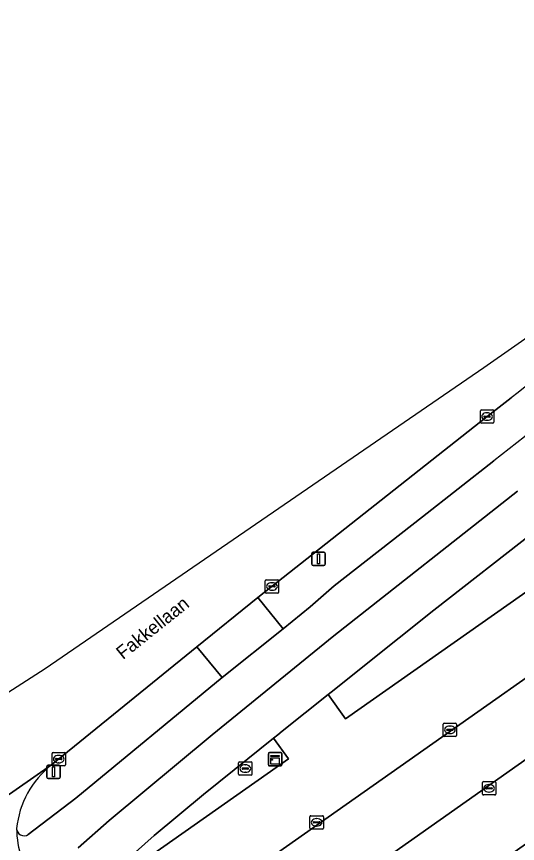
# Model space of a CAD drawing. Extents: x 159352 to 160617, y 385888 to 387323.
# Drawn here: x 159976.3 to 160013.7, y 387241.9 to 387303.7 of the extents above; entities that cross this region are included whole.
import ezdxf

# ---------------------------------------------------------------- set-up
doc = ezdxf.new("R2010")
doc.units = 0
for name, color, linetype in [('IMGEO_Berm_groen', 7, 'Continuous'), ('IMGEO_Fietspad_gesloten', 7, 'Continuous'), ('IMGEO_Groenvoorziening', 7, 'Continuous'), ('IMGEO_Haag', 7, 'Continuous'), ('IMGEO_Kast', 7, 'Continuous'), ('IMGEO_Kolk', 7, 'Continuous'), ('IMGEO_Lichtmast', 7, 'Continuous'), ('IMGEO_Openbare_ruimte_label', 7, 'Continuous'), ('IMGEO_Parkeervlak_open', 7, 'Continuous'), ('IMGEO_Rijbaan_lokaal_gesloten', 7, 'Continuous'), ('IMGEO_Rijbaan_lokaal_open', 7, 'Continuous'), ('IMGEO_Rioolput', 7, 'Continuous'), ('IMGEO_Verkeersbordpaal', 7, 'Continuous'), ('IMGEO_Voetpad_open', 7, 'Continuous')]:
    doc.layers.add(name, color=color, linetype=linetype)

msp = doc.modelspace()

# ---------------------------------------------------------------- linework, layer by layer
at = {"layer": 'IMGEO_Berm_groen'}
for points in [[(160013.214, 387275.199), (160012.319, 387274.5), (160011.426, 387273.799), (159994.292, 387260.262), (159996.193, 387257.938), (159998.204, 387259.567), (160000, 387261.135), (160006.605, 387266.313), (160011.921, 387270.48)], [(159991.629, 387254.287), (159989.733, 387256.575), (159978.876, 387247.75)], [(159977.13, 387242.552), (159980.685, 387245.264), (159991.629, 387254.287)]]:
    msp.add_lwpolyline(points, dxfattribs=at)
for centre, radius, start, end in [((160288.633, 386920.811), 448.828, 125.12007, 127.85321), ((160265.05, 386951.981), 406.836, 125.1719, 128.47606), ((159983.143, 387242.325), 6.903, 128.18769, 174.46833), ((159976.819, 387243.002), 0.547, 181.2451, 304.6131)]:
    msp.add_arc(centre, radius, start, end, dxfattribs=at)
at = {"layer": 'IMGEO_Fietspad_gesloten'}
for points in [[(160011.921, 387270.48), (160006.605, 387266.313), (160000, 387261.135), (159998.204, 387259.567), (159996.193, 387257.938), (159991.629, 387254.287), (159980.685, 387245.264), (159977.13, 387242.552)], [(159999.974, 387257.397), (160013.695, 387268.217)], [(159980.873, 387241.542), (159983.187, 387243.6), (159990.883, 387250), (159999.974, 387257.397)]]:
    msp.add_lwpolyline(points, dxfattribs=at)
for centre, radius, start, end in [((160265.05, 386951.981), 406.836, 125.1719, 128.47606), ((159976.819, 387243.002), 0.547, 181.2451, 304.6131), ((159982.983, 387243.002), 6.71, 180.0986, 218.50354)]:
    msp.add_arc(centre, radius, start, end, dxfattribs=at)
at = {"layer": 'IMGEO_Groenvoorziening'}
for points in [[(160015.041, 387265.264), (160007.453, 387259.335), (160002.258, 387255.184), (160000, 387253.378), (159999.539, 387253.009), (160000.853, 387251.186), (160033.327, 387274.036), (160036.255, 387270.035), (160037.153, 387270.66), (160037.313, 387270.445), (160040.275, 387266.465), (160040.443, 387266.24), (160039.454, 387265.496), (160042.249, 387261.546), (159995.3, 387228.406)], [(159986.355, 387240.994), (159996.581, 387248.2), (159995.458, 387249.741), (159992.52, 387247.375), (159990.243, 387245.542), (159986.547, 387242.47), (159984.244, 387240.413)]]:
    msp.add_lwpolyline(points, dxfattribs=at)
at = {"layer": 'IMGEO_Haag'}
for points in [[(160015.041, 387265.264), (160007.453, 387259.335), (160002.258, 387255.184), (160000, 387253.378), (159999.539, 387253.009), (160000.853, 387251.186), (160033.327, 387274.036), (160036.255, 387270.035), (160037.153, 387270.66), (160037.313, 387270.445), (160040.275, 387266.465), (160040.443, 387266.24), (160039.454, 387265.496), (160042.249, 387261.546), (159995.3, 387228.406)], [(159986.355, 387240.994), (159996.581, 387248.2), (159995.458, 387249.741), (159992.52, 387247.375), (159990.243, 387245.542), (159986.547, 387242.47), (159984.244, 387240.413)]]:
    msp.add_lwpolyline(points, dxfattribs=at)
at = {"layer": 'IMGEO_Kast'}
for p, q in [((159995.082, 387247.749), (159995.082, 387248.59)), ((159995.082, 387248.59), (159995.082, 387247.749)), ((159995.157, 387248.674), (159995.998, 387248.674)), ((159995.998, 387248.674), (159995.157, 387248.674)), ((159996.082, 387248.599), (159996.082, 387247.758)), ((159996.082, 387247.758), (159996.082, 387248.599)), ((159996.007, 387247.674), (159995.166, 387247.674)), ((159995.166, 387247.674), (159996.007, 387247.674))]:
    msp.add_line(p, q, dxfattribs=at)
for points in [[(159995.277, 387248.464), (159995.877, 387248.464), (159995.877, 387248.379), (159995.277, 387248.379), (159995.277, 387248.464)], [(159995.277, 387248.289), (159995.877, 387248.289), (159995.877, 387247.8), (159995.277, 387247.8), (159995.277, 387248.289)]]:
    msp.add_lwpolyline(points, dxfattribs=at)
msp.add_circle((159995.361, 387248.138), 0.0377, dxfattribs=at)
for centre, start, end in [((159995.16, 387248.596), 92.4484, 184.28452), ((159995.16, 387248.596), 92.4484, 184.28452), ((159996.004, 387248.596), 2.4484, 94.28452), ((159996.004, 387248.596), 2.4484, 94.28452), ((159995.16, 387247.752), 182.4484, 274.28452), ((159995.16, 387247.752), 182.4484, 274.28452), ((159996.004, 387247.752), 272.4484, 4.28452), ((159996.004, 387247.752), 272.4484, 4.28452)]:
    msp.add_arc(centre, 0.0779, start, end, dxfattribs=at)
at = {"layer": 'IMGEO_Kolk'}
for p, q in [((160010.925, 387273.373), (160010.925, 387274.225)), ((160011, 387274.299), (160011.852, 387274.299)), ((160011.413, 387274.079), (160011.438, 387274.079)), ((160011.926, 387274.225), (160011.926, 387273.373)), ((160011.852, 387273.299), (160011, 387273.299)), ((160011.184, 387273.793), (160011.184, 387273.805)), ((160011.622, 387273.756), (160011.224, 387273.756)), ((160011.227, 387273.842), (160011.625, 387273.842)), ((160011.436, 387273.519), (160011.411, 387273.519)), ((160011.668, 387273.805), (160011.668, 387273.793)), ((159994.851, 387260.673), (159994.851, 387261.525)), ((159994.926, 387261.599), (159995.778, 387261.599)), ((159995.852, 387261.525), (159995.852, 387260.673)), ((159995.11, 387261.093), (159995.11, 387261.105)), ((159995.548, 387261.056), (159995.15, 387261.056)), ((159995.153, 387261.142), (159995.551, 387261.142)), ((159995.339, 387261.379), (159995.364, 387261.379)), ((159995.594, 387261.105), (159995.594, 387261.093)), ((159995.778, 387260.599), (159994.926, 387260.599)), ((159995.362, 387260.819), (159995.337, 387260.819)), ((160008.146, 387249.951), (160008.146, 387250.803)), ((160008.221, 387250.877), (160009.073, 387250.877)), ((160008.405, 387250.371), (160008.405, 387250.383)), ((160008.448, 387250.42), (160008.846, 387250.42)), ((160008.634, 387250.657), (160008.659, 387250.657)), ((160008.889, 387250.383), (160008.889, 387250.371)), ((160009.147, 387250.803), (160009.147, 387249.951)), ((160009.073, 387249.877), (160008.221, 387249.877)), ((160008.843, 387250.334), (160008.445, 387250.334)), ((160008.657, 387250.097), (160008.632, 387250.097)), ((159978.915, 387247.763), (159978.915, 387248.615)), ((159978.99, 387248.689), (159979.842, 387248.689)), ((159979.916, 387248.615), (159979.916, 387247.763)), ((159979.174, 387248.183), (159979.174, 387248.195)), ((159979.612, 387248.146), (159979.214, 387248.146)), ((159979.217, 387248.232), (159979.615, 387248.232)), ((159979.426, 387247.909), (159979.401, 387247.909)), ((159979.403, 387248.469), (159979.428, 387248.469)), ((159979.658, 387248.195), (159979.658, 387248.183)), ((159979.842, 387247.689), (159978.99, 387247.689)), ((160011.073, 387245.577), (160011.073, 387246.429)), ((160011.148, 387246.503), (160012, 387246.503)), ((160011.375, 387246.046), (160011.773, 387246.046)), ((160011.561, 387246.283), (160011.586, 387246.283)), ((160012.074, 387246.429), (160012.074, 387245.577)), ((160012, 387245.503), (160011.148, 387245.503)), ((160011.332, 387245.997), (160011.332, 387246.009)), ((160011.77, 387245.96), (160011.372, 387245.96)), ((160011.584, 387245.723), (160011.559, 387245.723)), ((160011.816, 387246.009), (160011.816, 387245.997)), ((159998.191, 387243.03), (159998.191, 387243.882)), ((159998.266, 387243.956), (159999.118, 387243.956)), ((159998.679, 387243.736), (159998.704, 387243.736)), ((159999.192, 387243.882), (159999.192, 387243.03)), ((159999.118, 387242.956), (159998.266, 387242.956)), ((159998.45, 387243.45), (159998.45, 387243.462)), ((159998.888, 387243.413), (159998.49, 387243.413)), ((159998.493, 387243.499), (159998.891, 387243.499)), ((159998.702, 387243.176), (159998.677, 387243.176)), ((159998.934, 387243.462), (159998.934, 387243.45))]:
    msp.add_line(p, q, dxfattribs=at)
for points in [[(160010.925, 387273.373), (160010.925, 387274.225)], [(160011, 387274.299), (160011.852, 387274.299)], [(160011.926, 387274.225), (160011.926, 387273.373)], [(160011.852, 387273.299), (160011, 387273.299)], [(159994.851, 387260.673), (159994.851, 387261.525)], [(159994.926, 387261.599), (159995.778, 387261.599)], [(159995.852, 387261.525), (159995.852, 387260.673)], [(159995.778, 387260.599), (159994.926, 387260.599)], [(160008.146, 387249.951), (160008.146, 387250.803)], [(160008.221, 387250.877), (160009.073, 387250.877)], [(160009.147, 387250.803), (160009.147, 387249.951)], [(160009.073, 387249.877), (160008.221, 387249.877)], [(159978.915, 387247.763), (159978.915, 387248.615)], [(159978.99, 387248.689), (159979.842, 387248.689)], [(159979.916, 387248.615), (159979.916, 387247.763)], [(159979.842, 387247.689), (159978.99, 387247.689)], [(160011.073, 387245.577), (160011.073, 387246.429)], [(160011.148, 387246.503), (160012, 387246.503)], [(160012.074, 387246.429), (160012.074, 387245.577)], [(160012, 387245.503), (160011.148, 387245.503)], [(159998.191, 387243.03), (159998.191, 387243.882)], [(159998.266, 387243.956), (159999.118, 387243.956)], [(159999.192, 387243.882), (159999.192, 387243.03)], [(159999.118, 387242.956), (159998.266, 387242.956)]]:
    msp.add_lwpolyline(points, dxfattribs=at)
for centre, radius, start, end in [((160011.002, 387274.223), 0.0765, 91.55205, 178.44795), ((160011.002, 387274.223), 0.0765, 91.55205, 178.44795), ((160011.85, 387274.223), 0.0765, 1.55205, 88.44795), ((160011.85, 387274.223), 0.0765, 1.55205, 88.44795), ((160011.002, 387273.375), 0.0765, 181.55205, 268.44795), ((160011.002, 387273.375), 0.0765, 181.55205, 268.44795), ((160011.224, 387273.802), 0.0403, 85.87752, 175.75265), ((160011.221, 387273.792), 0.0366, 178.93798, 274.71019), ((160011.625, 387273.799), 0.043, 264.86636, 352.45326), ((160011.629, 387273.804), 0.0386, 1.73085, 96.63898), ((160011.85, 387273.375), 0.0765, 271.55205, 358.44795), ((160011.85, 387273.375), 0.0765, 271.55205, 358.44795), ((159994.928, 387261.523), 0.0765, 91.55205, 178.44795), ((159994.928, 387261.523), 0.0765, 91.55205, 178.44795), ((159995.776, 387261.523), 0.0765, 1.55205, 88.44795), ((159995.776, 387261.523), 0.0765, 1.55205, 88.44795), ((159995.15, 387261.102), 0.0403, 85.87752, 175.75265), ((159995.147, 387261.092), 0.0366, 178.93798, 274.71019), ((159995.551, 387261.099), 0.043, 264.86636, 352.45326), ((159995.555, 387261.104), 0.0386, 1.73085, 96.63898), ((159994.928, 387260.675), 0.0765, 181.55205, 268.44795), ((159994.928, 387260.675), 0.0765, 181.55205, 268.44795), ((159995.776, 387260.675), 0.0765, 271.55205, 358.44795), ((159995.776, 387260.675), 0.0765, 271.55205, 358.44795), ((160008.223, 387250.801), 0.0765, 91.55205, 178.44795), ((160008.223, 387250.801), 0.0765, 91.55205, 178.44795), ((160008.445, 387250.38), 0.0403, 85.87752, 175.75265), ((160008.442, 387250.37), 0.0366, 178.93798, 274.71019), ((160008.846, 387250.377), 0.043, 264.86636, 352.45326), ((160008.85, 387250.382), 0.0386, 1.73085, 96.63898), ((160009.071, 387250.801), 0.0765, 1.55205, 88.44795), ((160009.071, 387250.801), 0.0765, 1.55205, 88.44795), ((160008.223, 387249.953), 0.0765, 181.55205, 268.44795), ((160008.223, 387249.953), 0.0765, 181.55205, 268.44795), ((160009.071, 387249.953), 0.0765, 271.55205, 358.44795), ((160009.071, 387249.953), 0.0765, 271.55205, 358.44795), ((159978.992, 387248.613), 0.0765, 91.55205, 178.44795), ((159978.992, 387248.613), 0.0765, 91.55205, 178.44795), ((159979.84, 387248.613), 0.0765, 1.55205, 88.44795), ((159979.84, 387248.613), 0.0765, 1.55205, 88.44795), ((159979.214, 387248.192), 0.0403, 85.87752, 175.75265), ((159979.211, 387248.182), 0.0366, 178.93798, 274.71019), ((159979.615, 387248.189), 0.043, 264.86636, 352.45326), ((159979.619, 387248.194), 0.0386, 1.73085, 96.63898), ((159978.992, 387247.765), 0.0765, 181.55205, 268.44795), ((159978.992, 387247.765), 0.0765, 181.55205, 268.44795), ((159979.84, 387247.765), 0.0765, 271.55205, 358.44795), ((159979.84, 387247.765), 0.0765, 271.55205, 358.44795), ((160011.15, 387246.427), 0.0765, 91.55205, 178.44795), ((160011.15, 387246.427), 0.0765, 91.55205, 178.44795), ((160011.372, 387246.006), 0.0403, 85.87752, 175.75265), ((160011.777, 387246.008), 0.0386, 1.73085, 96.63898), ((160011.998, 387246.427), 0.0765, 1.55205, 88.44795), ((160011.998, 387246.427), 0.0765, 1.55205, 88.44795), ((160011.15, 387245.579), 0.0765, 181.55205, 268.44795), ((160011.15, 387245.579), 0.0765, 181.55205, 268.44795), ((160011.369, 387245.996), 0.0366, 178.93798, 274.71019), ((160011.773, 387246.003), 0.043, 264.86636, 352.45326), ((160011.998, 387245.579), 0.0765, 271.55205, 358.44795), ((160011.998, 387245.579), 0.0765, 271.55205, 358.44795), ((159998.268, 387243.88), 0.0765, 91.55205, 178.44795), ((159998.268, 387243.88), 0.0765, 91.55205, 178.44795), ((159999.116, 387243.88), 0.0765, 1.55205, 88.44795), ((159999.116, 387243.88), 0.0765, 1.55205, 88.44795), ((159998.268, 387243.032), 0.0765, 181.55205, 268.44795), ((159998.268, 387243.032), 0.0765, 181.55205, 268.44795), ((159998.49, 387243.459), 0.0403, 85.87752, 175.75265), ((159998.487, 387243.449), 0.0366, 178.93798, 274.71019), ((159998.891, 387243.456), 0.043, 264.86636, 352.45326), ((159998.895, 387243.461), 0.0386, 1.73085, 96.63898), ((159999.116, 387243.032), 0.0765, 271.55205, 358.44795), ((159999.116, 387243.032), 0.0765, 271.55205, 358.44795)]:
    msp.add_arc(centre, radius, start, end, dxfattribs=at)
for centre, major_axis, ratio, start_param, end_param in [((160011.412, 387273.799), (-0.387, 0.002), 0.722429, 4.712389, 7.853982), ((160011.437, 387273.799), (-0.39, 0.002), 0.717154, 1.570796, 4.712389), ((159995.338, 387261.099), (-0.387, 0.002), 0.722429, 4.712389, 7.853982), ((159995.363, 387261.099), (-0.39, 0.002), 0.717154, 1.570796, 4.712389), ((160008.633, 387250.377), (-0.387, 0.002), 0.722429, 4.712389, 7.853982), ((160008.658, 387250.377), (-0.39, 0.002), 0.717154, 1.570796, 4.712389), ((159979.402, 387248.189), (-0.387, 0.002), 0.722429, 4.712389, 7.853982), ((159979.427, 387248.189), (-0.39, 0.002), 0.717154, 1.570796, 4.712389), ((160011.56, 387246.003), (-0.387, 0.002), 0.722429, 4.712389, 7.853982), ((160011.585, 387246.003), (-0.39, 0.002), 0.717154, 1.570796, 4.712389), ((159998.678, 387243.456), (-0.387, 0.002), 0.722429, 4.712389, 7.853982), ((159998.703, 387243.456), (-0.39, 0.002), 0.717154, 1.570796, 4.712389)]:
    msp.add_ellipse(centre, major_axis=major_axis, ratio=ratio, start_param=start_param, end_param=end_param, dxfattribs=at)
at = {"layer": 'IMGEO_Lichtmast'}
for p, q in [((159998.336, 387262.756), (159998.336, 387263.556)), ((159998.336, 387263.556), (159998.336, 387262.756)), ((159998.436, 387263.656), (159999.226, 387263.656)), ((159999.226, 387263.656), (159998.436, 387263.656)), ((159999.326, 387263.556), (159999.326, 387262.756)), ((159999.326, 387262.756), (159999.326, 387263.556)), ((159999.226, 387262.656), (159998.436, 387262.656)), ((159998.436, 387262.656), (159999.226, 387262.656))]:
    msp.add_line(p, q, dxfattribs=at)
msp.add_lwpolyline([(159998.756, 387263.531), (159998.906, 387263.531), (159998.906, 387262.781), (159998.756, 387262.781), (159998.756, 387263.531)], dxfattribs=at)
for centre, start, end in [((159998.436, 387263.556), 90, 180), ((159998.436, 387263.556), 90, 180), ((159999.226, 387263.556), 0, 90), ((159999.226, 387263.556), 360, 90), ((159998.436, 387262.756), 180, 270), ((159998.436, 387262.756), 180, 270), ((159999.226, 387262.756), 270, 0), ((159999.226, 387262.756), 270, 0)]:
    msp.add_arc(centre, 0.1, start, end, dxfattribs=at)
at = {"layer": 'IMGEO_Parkeervlak_open'}
for points in [[(159995.458, 387249.741), (159996.581, 387248.2), (159986.355, 387240.994), (159989.197, 387236.937), (159988.449, 387236.372), (159988.617, 387236.137), (160037.313, 387270.445), (160037.153, 387270.66), (160036.255, 387270.035), (160033.327, 387274.036), (160000.853, 387251.186), (159999.539, 387253.009), (159996.123, 387250.276), (159995.78, 387250)], [(160040.275, 387266.465), (159991.522, 387232.087), (159991.718, 387231.814), (159992.476, 387232.335), (159995.3, 387228.406), (160042.249, 387261.546), (160039.454, 387265.496), (160040.443, 387266.24)]]:
    msp.add_lwpolyline(points, close=True, dxfattribs=at)
at = {"layer": 'IMGEO_Rijbaan_lokaal_gesloten'}
for points in [[(160048.752, 387303.711), (160011.173, 387277.434), (159978.392, 387254.928), (159965.284, 387246.518), (159912.052, 387212.367), (159907.474, 387209.491), (159829.806, 387160.696), (159702.709, 387080.332)], [(159826.066, 387150.699), (159832.711, 387154.894), (159837.558, 387157.911), (159845.181, 387162.713), (159851.51, 387166.695), (159857.247, 387170.304), (159861.678, 387173.091), (159877.397, 387182.897), (159891.15, 387191.52), (159896.284, 387194.749), (159904.916, 387200.115), (159908.53, 387202.416), (159912.382, 387204.872), (159913.243, 387205.421), (159915.912, 387207.124), (159916.83, 387207.709), (159962.683, 387236.479), (159978.876, 387247.75), (159989.733, 387256.575), (159994.292, 387260.262), (160011.426, 387273.799), (160012.319, 387274.5), (160013.214, 387275.199)], [(159978.876, 387247.75), (159962.683, 387236.479)]]:
    msp.add_lwpolyline(points, dxfattribs=at)
for centre, radius, start, end in [((160288.633, 386920.811), 448.828, 125.12007, 127.85321), ((159983.143, 387242.325), 6.903, 128.18769, 174.46833), ((159982.983, 387243.002), 6.71, 180.0986, 218.50354)]:
    msp.add_arc(centre, radius, start, end, dxfattribs=at)
at = {"layer": 'IMGEO_Rijbaan_lokaal_open'}
msp.add_lwpolyline([(160037.313, 387270.445), (159988.617, 387236.137), (159991.522, 387232.087), (160040.275, 387266.465)], close=True, dxfattribs=at)
at = {"layer": 'IMGEO_Rioolput'}
for p, q in [((159992.858, 387247.053), (159992.858, 387247.905)), ((159992.933, 387247.979), (159993.785, 387247.979)), ((159993.859, 387247.905), (159993.859, 387247.053)), ((159993.117, 387247.473), (159993.117, 387247.485)), ((159993.555, 387247.436), (159993.157, 387247.436)), ((159993.16, 387247.522), (159993.558, 387247.522)), ((159993.346, 387247.759), (159993.371, 387247.759)), ((159993.601, 387247.485), (159993.601, 387247.473)), ((159993.785, 387246.979), (159992.933, 387246.979)), ((159993.369, 387247.199), (159993.344, 387247.199))]:
    msp.add_line(p, q, dxfattribs=at)
for points in [[(159992.858, 387247.053), (159992.858, 387247.905)], [(159992.933, 387247.979), (159993.785, 387247.979)], [(159993.859, 387247.905), (159993.859, 387247.053)], [(159993.785, 387246.979), (159992.933, 387246.979)]]:
    msp.add_lwpolyline(points, dxfattribs=at)
for centre, radius, start, end in [((159992.935, 387247.903), 0.0765, 91.55205, 178.44795), ((159992.935, 387247.903), 0.0765, 91.55205, 178.44795), ((159993.783, 387247.903), 0.0765, 1.55205, 88.44795), ((159993.783, 387247.903), 0.0765, 1.55205, 88.44795), ((159993.157, 387247.482), 0.0403, 85.87752, 175.75265), ((159993.154, 387247.472), 0.0366, 178.93798, 274.71019), ((159993.558, 387247.479), 0.043, 264.86636, 352.45326), ((159993.562, 387247.484), 0.0386, 1.73085, 96.63898), ((159992.935, 387247.055), 0.0765, 181.55205, 268.44795), ((159992.935, 387247.055), 0.0765, 181.55205, 268.44795), ((159993.783, 387247.055), 0.0765, 271.55205, 358.44795), ((159993.783, 387247.055), 0.0765, 271.55205, 358.44795)]:
    msp.add_arc(centre, radius, start, end, dxfattribs=at)
for centre, major_axis, ratio, start_param, end_param in [((159993.345, 387247.479), (-0.387, 0.002), 0.722429, 4.712389, 7.853982), ((159993.37, 387247.479), (-0.39, 0.002), 0.717154, 1.570796, 4.712389)]:
    msp.add_ellipse(centre, major_axis=major_axis, ratio=ratio, start_param=start_param, end_param=end_param, dxfattribs=at)
at = {"layer": 'IMGEO_Verkeersbordpaal'}
for p, q in [((159978.536, 387246.842), (159978.536, 387247.642)), ((159978.536, 387247.642), (159978.536, 387246.842)), ((159978.636, 387247.742), (159979.426, 387247.742)), ((159979.426, 387247.742), (159978.636, 387247.742)), ((159979.526, 387247.642), (159979.526, 387246.842)), ((159979.526, 387246.842), (159979.526, 387247.642)), ((159979.426, 387246.742), (159978.636, 387246.742)), ((159978.636, 387246.742), (159979.426, 387246.742))]:
    msp.add_line(p, q, dxfattribs=at)
msp.add_lwpolyline([(159978.956, 387247.617), (159979.106, 387247.617), (159979.106, 387246.867), (159978.956, 387246.867), (159978.956, 387247.617)], dxfattribs=at)
for centre, start, end in [((159978.636, 387247.642), 90, 180), ((159978.636, 387247.642), 90, 180), ((159979.426, 387247.642), 0, 90), ((159979.426, 387247.642), 360, 90), ((159978.636, 387246.842), 180, 270), ((159978.636, 387246.842), 180, 270), ((159979.426, 387246.842), 270, 0), ((159979.426, 387246.842), 270, 0)]:
    msp.add_arc(centre, 0.1, start, end, dxfattribs=at)
at = {"layer": 'IMGEO_Voetpad_open'}
for points in [[(160013.695, 387268.217), (159999.974, 387257.397), (159990.883, 387250), (159983.187, 387243.6), (159980.873, 387241.542)], [(159992.52, 387247.375), (159995.458, 387249.741), (159995.78, 387250), (159996.123, 387250.276), (159999.539, 387253.009), (160000, 387253.378), (160002.258, 387255.184), (160007.453, 387259.335), (160015.041, 387265.264)], [(159979.669, 387235.94), (159983.115, 387239.446), (159983.154, 387239.44), (159984.244, 387240.413), (159986.547, 387242.47), (159990.243, 387245.542), (159992.52, 387247.375)]]:
    msp.add_lwpolyline(points, dxfattribs=at)
msp.add_lwpolyline([(159994.292, 387260.262), (159989.733, 387256.575), (159991.629, 387254.287), (159996.193, 387257.938)], close=True, dxfattribs=at)

# ---------------------------------------------------------------- texts
at = {"layer": 'IMGEO_Openbare_ruimte_label'}
msp.add_text('Fakkellaan', height=1, rotation=38.74928, dxfattribs=at).set_placement((159984.215, 387255.589))

doc.saveas('drawing.dxf')
